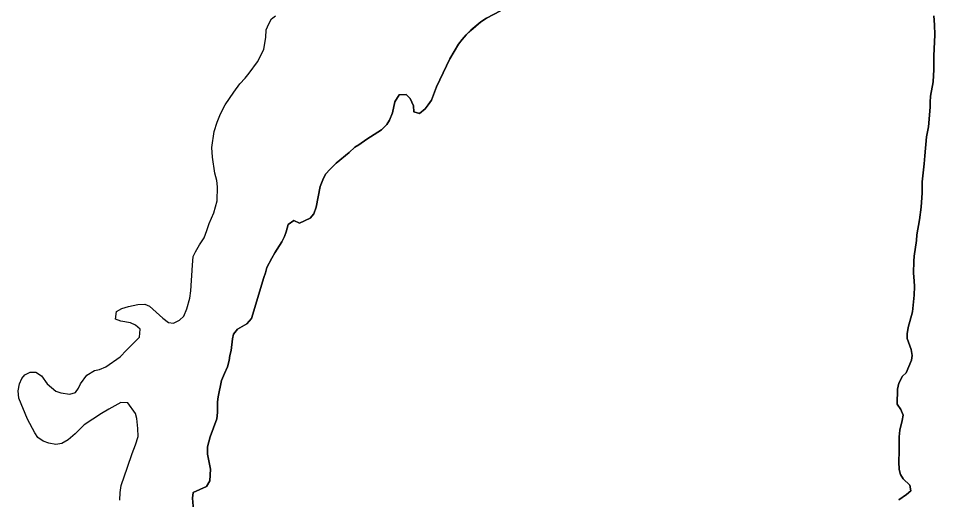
# Model space of a CAD drawing. Extents: x 3177385 to 3215275, y 903885 to 929304.
# Drawn here: x 3183475 to 3184076, y 916885 to 917201 of the extents above; entities that cross this region are included whole.
import ezdxf

# ---------------------------------------------------------------- set-up
doc = ezdxf.new("R2010")
doc.units = 0
for name, color, linetype in [('V-SITE-VEGE', 7, 'Continuous'), ('V-TOPO-SHOR', 7, 'Continuous'), ('V-WETL-SWMP', 7, 'Continuous')]:
    doc.layers.add(name, color=color, linetype=linetype)

msp = doc.modelspace()

# ---------------------------------------------------------------- linework, layer by layer
at = {"layer": 'V-SITE-VEGE'}
for p, q in [((3183778.81, 917198.47), (3183782.54, 917200.73)), ((3184075.72, 917202.38), (3184076.26, 917196.36)), ((3183772.11, 917192.84), (3183778.81, 917198.47)), ((3184076.26, 917196.36), (3184076.34, 917189.88)), ((3183766.49, 917186.9), (3183769.15, 917189.95)), ((3183769.15, 917189.95), (3183772.11, 917192.84)), ((3184076.34, 917189.88), (3184075.86, 917176.17)), ((3183758.47, 917174.21), (3183764.14, 917183.7)), ((3183764.14, 917183.7), (3183766.49, 917186.9)), ((3184075.86, 917176.17), (3184075.75, 917167.08)), ((3183749.62, 917155.67), (3183758.47, 917174.21)), ((3184075.75, 917167.08), (3184075.34, 917159.07)), ((3184075.34, 917159.07), (3184073.69, 917149.69)), ((3183746.43, 917147.08), (3183749.62, 917155.67)), ((3183720.74, 917138.6), (3183722.37, 917145.98)), ((3183722.37, 917145.98), (3183725.2, 917150.42)), ((3183725.2, 917150.42), (3183729.67, 917150.83)), ((3183729.67, 917150.83), (3183732.42, 917148.17)), ((3183732.42, 917148.17), (3183734.51, 917143.37)), ((3183744.23, 917143.86), (3183746.43, 917147.08)), ((3184073.69, 917149.69), (3184073.33, 917145.68)), ((3183734.51, 917143.37), (3183734.77, 917139.36)), ((3183738.46, 917138.23), (3183742.2, 917141.42)), ((3183742.2, 917141.42), (3183744.23, 917143.86)), ((3184073.44, 917142.45), (3184072.36, 917129.51)), ((3184073.33, 917145.68), (3184073.44, 917142.45)), ((3183717.1, 917130.94), (3183718.83, 917134)), ((3183718.83, 917134), (3183720.74, 917138.6)), ((3183734.77, 917139.36), (3183738.46, 917138.23)), ((3183713.51, 917127.59), (3183717.1, 917130.94)), ((3184072.36, 917129.51), (3184071.05, 917122.9)), ((3183704.03, 917121.39), (3183713.51, 917127.59)), ((3184071.05, 917122.9), (3184069.81, 917110.59)), ((3183692.37, 917112.75), (3183696.11, 917116.1)), ((3183696.11, 917116.1), (3183698.75, 917117.6)), ((3183698.75, 917117.6), (3183704.03, 917121.39)), ((3183683.8, 917105.77), (3183692.37, 917112.75)), ((3184069.81, 917110.59), (3184069.44, 917105.2)), ((3183679.9, 917101.8), (3183683.8, 917105.77)), ((3184069.44, 917105.2), (3184068.22, 917093.5)), ((3183675.19, 917094.77), (3183676.93, 917098.45)), ((3183676.93, 917098.45), (3183679.9, 917101.8)), ((3183673.44, 917090.33), (3183675.19, 917094.77)), ((3184068.22, 917093.5), (3184068.13, 917086.25)), ((3183670.66, 917076.79), (3183673.44, 917090.33)), ((3184068.13, 917086.25), (3184067.4, 917076.71)), ((3183669.22, 917072.5), (3183670.66, 917076.79)), ((3184067.4, 917076.71), (3184066.37, 917068.55)), ((3183652.48, 917065.46), (3183656.06, 917068.03)), ((3183656.06, 917068.03), (3183659.89, 917066.29)), ((3183659.89, 917066.29), (3183666.87, 917069.6)), ((3183666.87, 917069.6), (3183669.22, 917072.5)), ((3184066.37, 917068.55), (3184064.71, 917058.7)), ((3183651.19, 917060.69), (3183652.48, 917065.46)), ((3183648.18, 917053.95), (3183650.07, 917057.47)), ((3183650.07, 917057.47), (3183651.19, 917060.69)), ((3184064.71, 917058.7), (3184064.35, 917054.86)), ((3183643.62, 917046.92), (3183648.18, 917053.95)), ((3184064.35, 917054.86), (3184062.84, 917044.55)), ((3183641.58, 917043.4), (3183643.62, 917046.92)), ((3184062.84, 917044.55), (3184062.65, 917041.47)), ((3183638.42, 917037.11), (3183641.58, 917043.4)), ((3184062.65, 917041.47), (3184062.55, 917033.45)), ((3183636.34, 917030.67), (3183637.6, 917033.74)), ((3183637.6, 917033.74), (3183638.42, 917037.11)), ((3184062.55, 917033.45), (3184062.95, 917028.36)), ((3183630.87, 917012.39), (3183636.34, 917030.67)), ((3184062.95, 917028.36), (3184063.06, 917024.66)), ((3184063.06, 917024.66), (3184062.84, 917018.96)), ((3184062.84, 917018.96), (3184061.78, 917008.03)), ((3183628.3, 917003.79), (3183629.9, 917008.7)), ((3183629.9, 917008.7), (3183630.87, 917012.39)), ((3184061.78, 917008.03), (3184058.88, 916997.74)), ((3183625.33, 917000.13), (3183628.3, 917003.79)), ((3183616.61, 916993.45), (3183619.27, 916996.81)), ((3183619.27, 916996.81), (3183625.33, 917000.13)), ((3184058.88, 916997.74), (3184058.21, 916993.74)), ((3183615.1, 916982.84), (3183615.96, 916990.38)), ((3183615.96, 916990.38), (3183616.61, 916993.45)), ((3184058.21, 916993.74), (3184058.33, 916990.66)), ((3184058.33, 916990.66), (3184061.01, 916983.38)), ((3183613.62, 916976.23), (3183614.13, 916979.46)), ((3183614.13, 916979.46), (3183615.1, 916982.84)), ((3184061.01, 916983.38), (3184061.58, 916979.36)), ((3184061.58, 916979.36), (3184061.08, 916976.29)), ((3183610.59, 916967.63), (3183612.65, 916972.08)), ((3183612.65, 916972.08), (3183613.62, 916976.23)), ((3184059.48, 916972.15), (3184057.59, 916968.16)), ((3184061.08, 916976.29), (3184059.48, 916972.15)), ((3183608.69, 916963.03), (3183610.59, 916967.63)), ((3184055.25, 916965.88), (3184052.73, 916961.28)), ((3184057.59, 916968.16), (3184055.25, 916965.88)), ((3183606.4, 916952.43), (3183608.69, 916963.03)), ((3184052.73, 916961.28), (3184052.06, 916957.29)), ((3184052.06, 916957.29), (3184051.79, 916947.42)), ((3183606.05, 916949.04), (3183606.4, 916952.43)), ((3183606.12, 916942.1), (3183606.05, 916949.04)), ((3183605.6, 916937.79), (3183606.12, 916942.1)), ((3184051.79, 916947.42), (3184054.06, 916944.01)), ((3184054.06, 916944.01), (3184055.71, 916940.29)), ((3183601.14, 916926.13), (3183605.6, 916937.79)), ((3184055.05, 916936.9), (3184053.43, 916930.45)), ((3184055.71, 916940.29), (3184055.05, 916936.9)), ((3184053.43, 916930.45), (3184053.06, 916925.98)), ((3183599.52, 916919.53), (3183601.14, 916926.13)), ((3184053.06, 916925.98), (3184053.1, 916916.73)), ((3183599.46, 916914.75), (3183599.52, 916919.53)), ((3183601.5, 916904.86), (3183599.46, 916914.75)), ((3184053.1, 916916.73), (3184052.86, 916909.65)), ((3184052.86, 916909.65), (3184053.11, 916904.56)), ((3183601.1, 916897.16), (3183601.5, 916904.86)), ((3184053.11, 916904.56), (3184053.99, 916901.46)), ((3184053.99, 916901.46), (3184055.66, 916898.52)), ((3183590.21, 916889.58), (3183598.89, 916893.48)), ((3183598.89, 916893.48), (3183601.1, 916897.16)), ((3184055.66, 916898.52), (3184060.07, 916894.3)), ((3184060.07, 916894.3), (3184060.64, 916890.59)), ((3183589.71, 916885.89), (3183590.21, 916889.58)), ((3184057.84, 916888.32), (3184052.87, 916884.83)), ((3184060.64, 916890.59), (3184057.84, 916888.32)), ((3183590.38, 916878.02), (3183589.71, 916885.89))]:
    msp.add_line(p, q, dxfattribs=at)
at = {"layer": 'V-TOPO-SHOR'}
for points in [[(3183610.59, 916967.63), (3183612.65, 916972.08), (3183613.62, 916976.23), (3183614.13, 916979.46), (3183615.1, 916982.84), (3183615.96, 916990.38), (3183616.61, 916993.45), (3183619.27, 916996.81), (3183625.33, 917000.13), (3183628.3, 917003.79), (3183629.9, 917008.7), (3183630.87, 917012.39), (3183636.34, 917030.67), (3183637.6, 917033.74), (3183638.42, 917037.11), (3183641.58, 917043.4), (3183643.62, 917046.92), (3183648.18, 917053.95), (3183650.07, 917057.47), (3183651.19, 917060.69), (3183652.48, 917065.46), (3183656.06, 917068.03), (3183659.89, 917066.29), (3183666.87, 917069.6), (3183669.22, 917072.5), (3183670.66, 917076.79), (3183673.44, 917090.33), (3183675.19, 917094.77), (3183676.93, 917098.45), (3183679.9, 917101.8), (3183683.8, 917105.77), (3183692.37, 917112.75), (3183696.11, 917116.1), (3183698.75, 917117.6), (3183704.03, 917121.39), (3183713.51, 917127.59), (3183717.1, 917130.94), (3183718.83, 917134), (3183720.74, 917138.6), (3183722.37, 917145.98), (3183725.2, 917150.42), (3183729.67, 917150.83), (3183732.42, 917148.17), (3183734.52, 917143.37), (3183734.77, 917139.36), (3183738.46, 917138.23), (3183742.2, 917141.42), (3183744.23, 917143.86), (3183746.43, 917147.08), (3183749.62, 917155.67), (3183758.47, 917174.21), (3183764.14, 917183.7), (3183766.49, 917186.9), (3183769.15, 917189.95), (3183772.11, 917192.85), (3183778.81, 917198.47), (3183782.54, 917200.73), (3183791.69, 917205.71)], [(3184075.72, 917202.38), (3184076.26, 917196.36), (3184076.34, 917189.88), (3184075.86, 917176.17), (3184075.75, 917167.08), (3184075.34, 917159.07), (3184073.69, 917149.69), (3184073.33, 917145.68), (3184073.44, 917142.45), (3184072.36, 917129.51), (3184071.05, 917122.9), (3184069.81, 917110.59), (3184069.44, 917105.2), (3184068.22, 917093.5), (3184068.13, 917086.25), (3184067.4, 917076.71), (3184066.37, 917068.55), (3184064.71, 917058.7), (3184064.35, 917054.86), (3184062.84, 917044.55), (3184062.65, 917041.47), (3184062.55, 917033.45), (3184062.95, 917028.36), (3184063.06, 917024.66), (3184062.84, 917018.96), (3184061.78, 917008.03), (3184058.88, 916997.74), (3184058.21, 916993.74), (3184058.33, 916990.66), (3184061.01, 916983.38), (3184061.58, 916979.36), (3184061.08, 916976.29), (3184059.48, 916972.15), (3184057.59, 916968.16), (3184055.25, 916965.88), (3184052.73, 916961.28), (3184052.06, 916957.29), (3184051.79, 916947.42), (3184054.06, 916944.01), (3184055.71, 916940.29), (3184055.05, 916936.9), (3184053.43, 916930.45), (3184053.06, 916925.98), (3184053.1, 916916.73), (3184052.86, 916909.65), (3184053.11, 916904.56), (3184053.99, 916901.46), (3184055.66, 916898.52), (3184060.07, 916894.3), (3184060.64, 916890.59), (3184057.84, 916888.32), (3184052.87, 916884.83)], [(3183590.38, 916878.02), (3183589.71, 916885.89), (3183590.21, 916889.58), (3183598.89, 916893.48), (3183601.1, 916897.16), (3183601.5, 916904.86), (3183599.46, 916914.75), (3183599.52, 916919.53), (3183601.14, 916926.13), (3183605.6, 916937.79), (3183606.12, 916942.1), (3183606.05, 916949.04), (3183606.4, 916952.43), (3183608.69, 916963.03), (3183610.59, 916967.63)]]:
    msp.add_lwpolyline(points, dxfattribs=at)
at = {"layer": 'V-WETL-SWMP'}
for points in [[(3183542.08, 916884.46), (3183542.14, 916889.55), (3183542.82, 916894.16), (3183547.12, 916906.13), (3183550.16, 916915.19), (3183552.39, 916920.86), (3183554, 916926.24), (3183553.76, 916931.64), (3183553.07, 916938.12), (3183552.33, 916941.36), (3183547.18, 916948.36), (3183542.71, 916948.57), (3183534.8, 916944.2), (3183529.98, 916941.33), (3183524.24, 916937.7), (3183518.64, 916933.92), (3183512.71, 916927.98), (3183508.2, 916924.18), (3183504, 916921.77), (3183500.14, 916921.04), (3183495.37, 916921.87), (3183491.69, 916923.15), (3183488.33, 916925.66), (3183486.21, 916928.77), (3183481.39, 916937.61), (3183475.7, 916951.4), (3183475.45, 916956.33), (3183476.12, 916960.8), (3183477.71, 916964.32), (3183479.74, 916966.76), (3183483.31, 916968.57), (3183486.85, 916968.53), (3183490.67, 916966.01), (3183494.47, 916960.88), (3183499.95, 916956.03), (3183503.33, 916954.91), (3183509.18, 916954.07), (3183513.05, 916955.26), (3183514.93, 916958.01), (3183516.2, 916960.92), (3183520.43, 916966.57), (3183525.4, 916969.59), (3183528.64, 916970.32), (3183532.83, 916972.12), (3183542.15, 916978.48), (3183546.37, 916983.05), (3183554.95, 916991.58), (3183555.33, 916996.82), (3183552.27, 916999.32), (3183548.9, 917000.9), (3183542.75, 917002.06), (3183539.22, 917003.33), (3183539.9, 917008.41), (3183543.32, 917010.37), (3183547.65, 917011.71), (3183553.83, 917012.86), (3183558.46, 917013.12), (3183561.37, 917011.85), (3183570.21, 917004.03), (3183574.03, 917001.06), (3183577.11, 917000.71), (3183581.14, 917002.67), (3183583.95, 917005.25), (3183585.85, 917010.01), (3183587.94, 917017.07), (3183588.62, 917021.99), (3183589.6, 917038.78), (3183590.13, 917044.33), (3183591.55, 917047.54), (3183594.23, 917051.98), (3183597.37, 917056.72), (3183599.12, 917061.48), (3183600.57, 917066.08), (3183603.58, 917072.98), (3183605.84, 917080.97), (3183606.1, 917090.06), (3183605.69, 917094.38), (3183604.21, 917099.18), (3183602.8, 917109.68), (3183602.41, 917115.85), (3183603.93, 917126.46), (3183605.85, 917132.61), (3183608.08, 917138.13), (3183611.08, 917143.95), (3183616.73, 917152.2), (3183620.8, 917157.7), (3183624.24, 917161.36), (3183626.9, 917164.72), (3183632.23, 917172.2), (3183634.92, 917177.26), (3183636.34, 917180.48), (3183637.82, 917188.16), (3183638.04, 917193.09), (3183639.63, 917197.08), (3183641.52, 917200.45), (3183644.16, 917202.42)], [(3183791.69, 917205.71), (3183782.54, 917200.73), (3183778.81, 917198.47), (3183772.11, 917192.85), (3183769.15, 917189.95), (3183766.49, 917186.9), (3183764.14, 917183.7), (3183758.48, 917174.21), (3183749.62, 917155.67), (3183746.43, 917147.07), (3183744.23, 917143.86), (3183742.2, 917141.42), (3183738.46, 917138.23), (3183734.77, 917139.36), (3183734.51, 917143.37), (3183732.42, 917148.17), (3183729.67, 917150.83), (3183725.2, 917150.42), (3183722.37, 917145.98), (3183720.74, 917138.6), (3183718.83, 917134), (3183717.1, 917130.94), (3183713.51, 917127.6), (3183704.03, 917121.39), (3183698.75, 917117.6), (3183696.11, 917116.09), (3183692.37, 917112.75), (3183683.81, 917105.76), (3183679.9, 917101.8), (3183676.93, 917098.45), (3183675.19, 917094.77), (3183673.44, 917090.32), (3183670.66, 917076.79), (3183669.22, 917072.5), (3183666.87, 917069.6), (3183659.89, 917066.29), (3183656.06, 917068.03), (3183652.48, 917065.46), (3183651.19, 917060.69), (3183650.07, 917057.47), (3183648.18, 917053.95), (3183643.63, 917046.92), (3183641.58, 917043.4), (3183638.42, 917037.11), (3183637.61, 917033.73), (3183636.34, 917030.67), (3183630.87, 917012.39), (3183629.9, 917008.7), (3183628.3, 917003.79), (3183625.33, 917000.13), (3183619.27, 916996.81), (3183616.61, 916993.45), (3183615.96, 916990.38), (3183615.1, 916982.84), (3183614.13, 916979.46), (3183613.63, 916976.23), (3183612.65, 916972.08), (3183610.59, 916967.63)], [(3184052.87, 916884.83), (3184057.84, 916888.32), (3184060.64, 916890.59), (3184060.07, 916894.3), (3184055.66, 916898.52), (3184054, 916901.47), (3184053.11, 916904.56), (3184052.86, 916909.65), (3184053.1, 916916.74), (3184053.06, 916925.98), (3184053.43, 916930.45), (3184055.05, 916936.9), (3184055.71, 916940.29), (3184054.06, 916944.01), (3184051.79, 916947.42), (3184052.06, 916957.29), (3184052.73, 916961.28), (3184055.25, 916965.88), (3184057.59, 916968.16), (3184059.49, 916972.15), (3184061.08, 916976.29), (3184061.58, 916979.36), (3184061.01, 916983.38), (3184058.33, 916990.66), (3184058.21, 916993.74), (3184058.88, 916997.74), (3184061.78, 917008.03), (3184062.84, 917018.96), (3184063.06, 917024.66), (3184062.95, 917028.36), (3184062.55, 917033.45), (3184062.65, 917041.47), (3184062.84, 917044.55), (3184064.35, 917054.86), (3184064.71, 917058.7), (3184066.37, 917068.55), (3184067.4, 917076.71), (3184068.13, 917086.25), (3184068.22, 917093.5), (3184069.44, 917105.2), (3184069.82, 917110.59), (3184071.05, 917122.9), (3184072.36, 917129.51), (3184073.44, 917142.45), (3184073.33, 917145.68), (3184073.69, 917149.69), (3184075.34, 917159.07), (3184075.75, 917167.08), (3184075.86, 917176.17), (3184076.34, 917189.88), (3184076.26, 917196.36), (3184075.72, 917202.38)], [(3183610.59, 916967.63), (3183608.69, 916963.03), (3183606.4, 916952.43), (3183606.05, 916949.04), (3183606.12, 916942.1), (3183605.6, 916937.79), (3183601.14, 916926.13), (3183599.52, 916919.53), (3183599.46, 916914.75), (3183601.5, 916904.86), (3183601.1, 916897.16), (3183598.89, 916893.48), (3183590.21, 916889.58), (3183589.71, 916885.89), (3183590.38, 916878.02)]]:
    msp.add_lwpolyline(points, dxfattribs=at)

doc.saveas('drawing.dxf')
